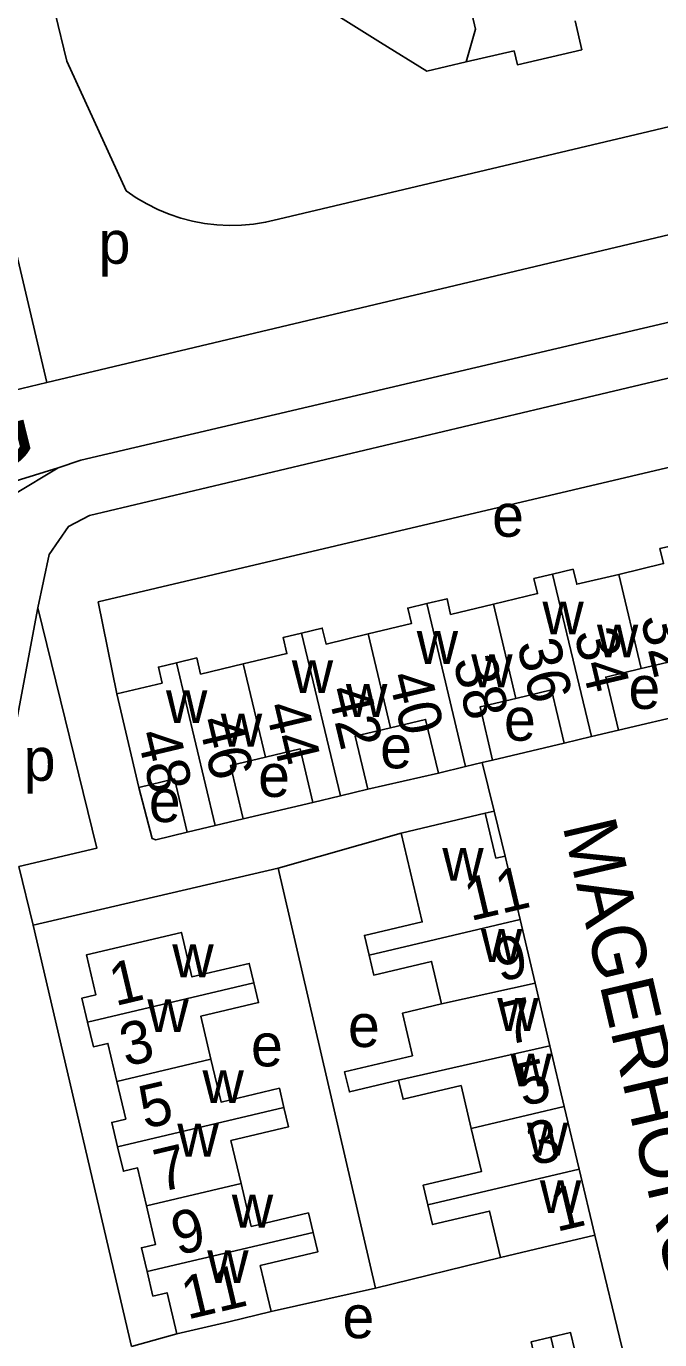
# Model space of a CAD drawing. Extents: x 157646 to 159241, y 379213 to 381217.
# Drawn here: x 158360.1 to 158419.2, y 380856.9 to 380979.6 of the extents above; entities that cross this region are included whole.
import ezdxf

# ---------------------------------------------------------------- set-up
doc = ezdxf.new("R2010")
doc.units = 0
for name, color, linetype in [('BLT_Basislijn', 7, 'Continuous'), ('BLT_Bebouwing', 7, 'Continuous'), ('BLT_Centroide', 7, 'Continuous'), ('BLT_Huisnummer', 7, 'Continuous'), ('BLT_Huisnummer_ tussenligend', 7, 'Continuous'), ('BLT_Onderverdeling_panden', 7, 'Continuous'), ('BLT_Straatnaam', 7, 'Continuous'), ('BLT_Straatnaam_hoofdweg', 7, 'Continuous'), ('BLT_Vlakafsluiter', 7, 'Continuous')]:
    doc.layers.add(name, color=color, linetype=linetype)

msp = doc.modelspace()

# ---------------------------------------------------------------- linework, layer by layer
at = {"layer": 'BLT_Basislijn'}
for p, q in [((158351.84, 380989.29), (158361.99, 380946.33)), ((158418.22, 380969.78), (158463.89, 380980.68)), ((158383.62, 380961.59), (158418.22, 380969.78)), ((158361.99, 380946.33), (158437.84, 380964.35)), ((158356.87, 380945.11), (158361.99, 380946.33)), ((158422.01, 380915.43), (158415.37, 380913.87)), ((158410.31, 380912.66), (158403.62, 380911.07)), ((158391.96, 380908.34), (158398.56, 380909.86)), ((158403.75, 380906.3), (158402.64, 380910.84)), ((158380.33, 380905.58), (158386.83, 380907.11)), ((158402.93, 380906.11), (158403.75, 380906.3)), ((158404.78, 380902.11), (158403.75, 380906.3)), ((158383.6, 380900.98), (158395.08, 380904.25)), ((158359.36, 380901.14), (158360.69, 380895.64)), ((158360.69, 380895.64), (158383.6, 380900.98)), ((158383.6, 380900.98), (158392.67, 380861.74)), ((158369.9, 380856.3), (158360.69, 380895.64)), ((158415.93, 380855.25), (158413.15, 380866.69)), ((158392.67, 380861.74), (158404.37, 380864.61)), ((158382.94, 380859.55), (158392.67, 380861.74)), ((158374.12, 380857.47), (158369.9, 380856.3))]:
    msp.add_line(p, q, dxfattribs=at)
for points in [[(158361.13, 380925.29), (158362.19, 380930.28), (158363.99, 380932.89), (158365.96, 380933.92), (158534.95, 380974.01), (158559.5, 380977.02), (158606.49, 380988.31), (158629.05, 380993.69), (158645.06, 380999.61), (158648.94, 380999.52), (158649.51, 380999.12), (158652.09, 380995.68), (158652.91, 380993.49)], [(158361.67, 380985.35), (158363.86, 380976.35), (158369.39, 380964.25)], [(158535.95, 380979.17), (158365.17, 380939.09), (158363.04, 380938.38)], [(158369.39, 380964.25), (158370.33, 380963.6), (158371.32, 380963.02), (158372.34, 380962.5), (158373.4, 380962.05), (158374.49, 380961.69), (158375.59, 380961.4), (158376.72, 380961.18), (158377.86, 380961.05), (158379, 380960.99), (158380.15, 380961.02), (158381.29, 380961.12), (158382.42, 380961.3), (158383.62, 380961.59)], [(158368.51, 380917.25), (158366.79, 380925.85), (158438.78, 380942.83), (158439.1, 380942.45), (158444.24, 380920.4)], [(158363.04, 380938.38), (158358.91, 380935.88), (158355.95, 380932.05), (158354.51, 380929.29), (158353.99, 380925.13), (158354.08, 380921.65), (158356.85, 380911.26)], [(158356.85, 380911.26), (158357.85, 380911.26), (158358.58, 380911.69), (158361.13, 380925.29)], [(158361.13, 380925.29), (158366.65, 380902.84), (158359.36, 380901.14)], [(158370.58, 380908.52), (158371.83, 380903.73), (158372.15, 380903.61), (158375.09, 380904.33)]]:
    msp.add_lwpolyline(points, dxfattribs=at)
at = {"layer": 'BLT_Bebouwing'}
for p, q in [((158393.14, 380978.1), (158388.17, 380981.2)), ((158370.58, 380908.52), (158368.51, 380917.25)), ((158415.37, 380913.87), (158412.84, 380913.27)), ((158412.84, 380913.27), (158410.31, 380912.66)), ((158403.62, 380911.07), (158402.64, 380910.84)), ((158401.09, 380910.47), (158398.56, 380909.86)), ((158402.64, 380910.84), (158401.09, 380910.47)), ((158389.4, 380907.73), (158386.83, 380907.11)), ((158391.96, 380908.34), (158389.4, 380907.73)), ((158377.71, 380904.95), (158375.09, 380904.33)), ((158380.33, 380905.58), (158377.71, 380904.95)), ((158404.78, 380902.11), (158406.18, 380896.17)), ((158406.18, 380896.17), (158407.58, 380890.24)), ((158407.58, 380890.24), (158408.97, 380884.38)), ((158408.97, 380884.38), (158410.31, 380878.71)), ((158410.31, 380878.71), (158411.69, 380872.86)), ((158411.69, 380872.86), (158413.15, 380866.69))]:
    msp.add_line(p, q, dxfattribs=at)
for points in [[(158411.32, 380980.12), (158411.94, 380977.42), (158405.94, 380976.02), (158405.64, 380977.32)], [(158401.16, 380976.28), (158397.46, 380975.42), (158393.14, 380978.1)], [(158405.64, 380977.32), (158401.16, 380976.28)], [(158415.41, 380928.42), (158419.58, 380929.42), (158419.25, 380930.82), (158420.95, 380931.22)], [(158403.69, 380925.63), (158407.82, 380926.62), (158407.48, 380928.03), (158409.22, 380928.45)], [(158409.22, 380928.45), (158411.13, 380928.9), (158411.47, 380927.49), (158415.41, 380928.42)], [(158391.98, 380922.85), (158396.04, 380923.82), (158395.69, 380925.27), (158397.46, 380925.69)], [(158397.46, 380925.69), (158399.36, 380926.14), (158399.7, 380924.68), (158403.69, 380925.63)], [(158385.77, 380922.93), (158387.71, 380923.4), (158388.06, 380921.91), (158391.98, 380922.85)], [(158380.31, 380920.05), (158384.4, 380921.02), (158384.04, 380922.52), (158385.77, 380922.93)], [(158368.51, 380917.25), (158372.75, 380918.26), (158372.4, 380919.75), (158374.09, 380920.16)], [(158374.09, 380920.16), (158375.99, 380920.61), (158376.34, 380919.11), (158380.31, 380920.05)], [(158417.5, 380919.62), (158414.18, 380918.83), (158415.37, 380913.87)], [(158422.01, 380915.43), (158420.82, 380920.41), (158417.5, 380919.62)], [(158410.31, 380912.66), (158409.13, 380917.62), (158405.79, 380916.82)], [(158405.79, 380916.82), (158402.44, 380916.03), (158403.62, 380911.07)], [(158398.56, 380909.86), (158397.36, 380914.87), (158394.07, 380914.08)], [(158394.07, 380914.08), (158390.78, 380913.3), (158391.96, 380908.34)], [(158382.39, 380911.35), (158379.14, 380910.57), (158380.33, 380905.58)], [(158386.83, 380907.11), (158385.64, 380912.12), (158382.39, 380911.35)], [(158375.09, 380904.33), (158373.9, 380909.31), (158370.58, 380908.52)], [(158395.08, 380904.25), (158402.93, 380906.11)], [(158402.93, 380906.11), (158403.93, 380901.91), (158404.78, 380902.11)], [(158392.09, 380892.84), (158391.65, 380894.69), (158397.04, 380895.96), (158395.08, 380904.25)], [(158381.32, 380890.25), (158380.89, 380892.08), (158375.53, 380890.82), (158374.55, 380894.97), (158365.69, 380892.88), (158366.57, 380889.15), (158365.26, 380888.84), (158365.79, 380886.58)], [(158398.85, 380888.29), (158397.92, 380892.27), (158392.52, 380890.99), (158392.09, 380892.84)], [(158381.32, 380890.25), (158381.76, 380888.42), (158376.36, 380887.14), (158377.31, 380883.14)], [(158398.85, 380888.29), (158395.2, 380887.42), (158396.13, 380883.46), (158389.79, 380881.96), (158390.24, 380880.08), (158394.83, 380881.16)], [(158365.79, 380886.58), (158366.33, 380884.29), (158367.69, 380884.61), (158368.52, 380881.06)], [(158377.31, 380883.14), (158378.26, 380879.13), (158383.7, 380880.42), (158384.12, 380878.61)], [(158368.52, 380881.06), (158369.36, 380877.53), (158368.05, 380877.22), (158368.59, 380874.94)], [(158394.83, 380881.16), (158395.25, 380879.39), (158400.68, 380880.67), (158401.63, 380876.66)], [(158384.12, 380878.61), (158384.55, 380876.8), (158379.17, 380875.53), (158380.12, 380871.52)], [(158401.63, 380876.66), (158402.58, 380872.65), (158397.14, 380871.37), (158397.58, 380869.53)], [(158368.59, 380874.94), (158369.13, 380872.67), (158370.45, 380872.98), (158371.29, 380869.43)], [(158380.12, 380871.52), (158381.07, 380867.51), (158386.42, 380868.77), (158386.85, 380866.95)], [(158371.29, 380869.43), (158372.14, 380865.83), (158370.82, 380865.52), (158371.35, 380863.29)], [(158397.58, 380869.53), (158398.01, 380867.69), (158403.34, 380868.95), (158404.37, 380864.61)], [(158386.85, 380866.95), (158387.28, 380865.13), (158381.92, 380863.86), (158382.94, 380859.55)], [(158404.37, 380864.61), (158408.28, 380865.54), (158413.15, 380866.69)], [(158371.35, 380863.29), (158371.89, 380861.01), (158373.21, 380861.32), (158374.12, 380857.47)], [(158374.12, 380857.47), (158378.98, 380858.61), (158382.94, 380859.55)], [(158404.05, 380852.45), (158408, 380853.38), (158407.21, 380856.72), (158409.05, 380857.16)], [(158415.93, 380855.25), (158411.69, 380854.25), (158410.9, 380857.59), (158409.05, 380857.16)]]:
    msp.add_lwpolyline(points, dxfattribs=at)
at = {"layer": 'BLT_Onderverdeling_panden'}
for p, q in [((158412.84, 380913.27), (158409.22, 380928.45)), ((158417.5, 380919.62), (158415.41, 380928.42)), ((158401.09, 380910.47), (158397.46, 380925.69)), ((158405.79, 380916.82), (158403.69, 380925.63)), ((158389.4, 380907.73), (158385.77, 380922.93)), ((158394.07, 380914.08), (158391.98, 380922.85)), ((158377.71, 380904.95), (158374.09, 380920.16)), ((158382.39, 380911.35), (158380.31, 380920.05)), ((158392.09, 380892.84), (158406.18, 380896.17)), ((158381.32, 380890.25), (158365.79, 380886.58)), ((158398.85, 380888.29), (158407.58, 380890.24)), ((158394.83, 380881.16), (158408.97, 380884.38)), ((158377.31, 380883.14), (158368.52, 380881.06)), ((158384.12, 380878.61), (158368.59, 380874.94)), ((158401.63, 380876.66), (158410.31, 380878.71)), ((158397.58, 380869.53), (158411.69, 380872.86)), ((158380.12, 380871.52), (158371.29, 380869.43)), ((158386.85, 380866.95), (158371.35, 380863.29)), ((158409.05, 380857.16), (158411.91, 380845.06))]:
    msp.add_line(p, q, dxfattribs=at)
msp.add_lwpolyline([(158400.54, 380985.78), (158402.02, 380979.35), (158401.16, 380976.28)], dxfattribs=at)
at = {"layer": 'BLT_Vlakafsluiter'}
msp.add_line((158330.04, 380928.15), (158363.04, 380938.38), dxfattribs=at)

# ---------------------------------------------------------------- texts
at = {"layer": 'BLT_Centroide'}
for s, p in [('p', (158366.82, 380957.43)), ('e', (158403.57, 380931.93)), ('w', (158408.27, 380922.81)), ('w', (158413.36, 380920.66)), ('w', (158396.53, 380920.06)), ('w', (158401.62, 380917.88)), ('w', (158384.86, 380917.33)), ('e', (158416.31, 380915.85)), ('w', (158373.11, 380914.52)), ('w', (158389.92, 380915.09)), ('e', (158404.68, 380912.88)), ('w', (158378.23, 380912.33)), ('e', (158393.11, 380910.3)), ('p', (158359.82, 380909.14)), ('e', (158381.72, 380907.63)), ('e', (158371.51, 380905.28)), ('w', (158398.92, 380899.8)), ('w', (158402.52, 380892.22)), ('w', (158373.7, 380890.78)), ('w', (158404.05, 380885.78)), ('w', (158371.37, 380885.66)), ('e', (158390.11, 380884.27)), ('e', (158381.05, 380882.46)), ('w', (158405.28, 380880.59)), ('w', (158376.52, 380879.03)), ('w', (158374.17, 380874.03)), ('w', (158406.81, 380874.12)), ('w', (158408.03, 380868.75)), ('w', (158379.26, 380867.41)), ('w', (158376.96, 380862.22)), ('e', (158389.59, 380857.07))]:
    msp.add_text(s, height=4, dxfattribs=at).set_placement(p)
at = {"layer": 'BLT_Huisnummer'}
for s, rotation, p in [('34', 283.4046, (158411.21, 380922.92)), ('38', 283.4046, (158399.91, 380920.36)), ('42', 283.4046, (158388.15, 380917.61)), ('48', 283.3966, (158370.36, 380913.51)), ('11', 13.2934, (158401.54, 380896.02)), ('1', 13.2958, (158368.36, 380888.08)), ('5', 13.2973, (158406.42, 380878.7)), ('5', 13.305, (158371.13, 380876.6)), ('1', 13.2935, (158409.58, 380866.99)), ('11', 13.2969, (158375.1, 380858.8))]:
    msp.add_text(s, height=4, rotation=rotation, dxfattribs=at).set_placement(p)
at = {"layer": 'BLT_Huisnummer_ tussenligend'}
for s, rotation, p in [('32', 283.4046, (158417.4, 380924.34)), ('36', 283.4046, (158405.86, 380921.93)), ('40', 283.4046, (158393.85, 380918.92)), ('44', 283.4046, (158382.33, 380916.1)), ('46', 283.4046, (158376.09, 380914.75)), ('9', 13.2973, (158404.27, 380890.33)), ('7', 13.2973, (158404.97, 380884.42)), ('3', 13.2958, (158369.35, 380882.42)), ('3', 13.2935, (158407.35, 380873.15)), ('7', 13.305, (158372.55, 380870.69)), ('9', 13.305, (158374.17, 380864.79))]:
    msp.add_text(s, height=4, rotation=rotation, dxfattribs=at).set_placement(p)
at = {"layer": 'BLT_Straatnaam'}
msp.add_text('MAGERHORST', height=5, rotation=283.1465, dxfattribs=at).set_placement((158410.13, 380904.95))
at = {"layer": 'BLT_Straatnaam_hoofdweg'}
msp.add_text('MEERVELDHOVENSEWEG', height=8, rotation=13.8813, dxfattribs=at).set_placement((158228.8, 380906.37))

doc.saveas('drawing.dxf')
